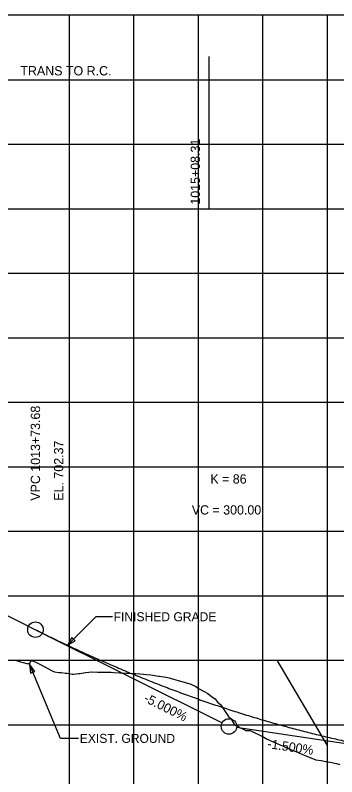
# Model space of a CAD drawing. Extents: x -7164 to 2214450, y -19642 to 253469.
# Drawn here: x 1358 to 1607, y 3410 to 4000 of the extents above; entities that cross this region are included whole.
import ezdxf

# ---------------------------------------------------------------- set-up
doc = ezdxf.new("R2010")
doc.units = 0
for name, color, linetype in [('DESIGN - PROFILE - Proposed', 7, 'Continuous'), ('DESIGN - PROFILE - Proposed Curve Text', 7, 'Continuous'), ('DESIGN - PROFILE - Proposed Text', 7, 'Continuous'), ('DESIGN - SCRATCH - User 1', 7, 'Continuous'), ('DESIGN - SHEET - Light Grid', 7, 'Continuous'), ('SURVEY - PROFILE - Ground Line with Text', 7, 'Continuous'), ('XTREE', 7, 'Continuous')]:
    doc.layers.add(name, color=color, linetype=linetype)

msp = doc.modelspace()

# ---------------------------------------------------------------- linework, layer by layer
at = {"layer": 'DESIGN - PROFILE - Proposed'}
msp.add_line((1336.09, 3542.45), (1373.68, 3523.65), dxfattribs=at)
msp.add_line((1336.09, 3542.45), (1373.68, 3523.65), dxfattribs=at)
msp.add_spline([(1373.68, 3523.65), (1379.68, 3520.67), (1385.68, 3517.74), (1391.68, 3514.84), (1397.68, 3511.99), (1403.68, 3509.18), (1409.68, 3506.41), (1415.68, 3503.68), (1421.68, 3501), (1427.68, 3498.35), (1433.68, 3495.75), (1439.68, 3493.19), (1445.68, 3490.68), (1451.68, 3488.2), (1457.68, 3485.77), (1463.68, 3483.38), (1469.68, 3481.03), (1475.68, 3478.72), (1481.68, 3476.46), (1487.68, 3474.23), (1493.68, 3472.05), (1499.68, 3469.91), (1505.68, 3467.82), (1511.68, 3465.76), (1517.68, 3463.75), (1523.68, 3461.78), (1529.68, 3459.85), (1535.68, 3457.96), (1541.68, 3456.11), (1547.68, 3454.31), (1553.68, 3452.55), (1559.68, 3450.83), (1565.68, 3449.15), (1571.68, 3447.52), (1577.68, 3445.93), (1583.68, 3444.38), (1589.68, 3442.87), (1595.68, 3441.4), (1601.68, 3439.97), (1607.68, 3438.59), (1613.68, 3437.25), (1619.68, 3435.95), (1625.68, 3434.69), (1631.68, 3433.48), (1637.68, 3432.31), (1643.68, 3431.18), (1649.68, 3430.09), (1655.68, 3429.04), (1661.68, 3428.03), (1667.68, 3427.07), (1673.68, 3426.15)], degree=3, dxfattribs=at)
msp.add_spline([(1373.68, 3523.65), (1379.68, 3520.67), (1385.68, 3517.74), (1391.68, 3514.84), (1397.68, 3511.99), (1403.68, 3509.18), (1409.68, 3506.41), (1415.68, 3503.68), (1421.68, 3501), (1427.68, 3498.35), (1433.68, 3495.75), (1439.68, 3493.19), (1445.68, 3490.68), (1451.68, 3488.2), (1457.68, 3485.77), (1463.68, 3483.38), (1469.68, 3481.03), (1475.68, 3478.72), (1481.68, 3476.46), (1487.68, 3474.23), (1493.68, 3472.05), (1499.68, 3469.91), (1505.68, 3467.82), (1511.68, 3465.76), (1517.68, 3463.75), (1523.68, 3461.78), (1529.68, 3459.85), (1535.68, 3457.96), (1541.68, 3456.11), (1547.68, 3454.31), (1553.68, 3452.55), (1559.68, 3450.83), (1565.68, 3449.15), (1571.68, 3447.52), (1577.68, 3445.93), (1583.68, 3444.38), (1589.68, 3442.87), (1595.68, 3441.4), (1601.68, 3439.97), (1607.68, 3438.59), (1613.68, 3437.25), (1619.68, 3435.95), (1625.68, 3434.69), (1631.68, 3433.48), (1637.68, 3432.31), (1643.68, 3431.18), (1649.68, 3430.09), (1655.68, 3429.04), (1661.68, 3428.03), (1667.68, 3427.07), (1673.68, 3426.15)], degree=3, dxfattribs=at)
at = {"layer": 'DESIGN - PROFILE - Proposed Curve Text'}
for p, q in [((1508.31, 3850), (1508.31, 3968.1)), ((1508.31, 3850), (1508.31, 3968.1)), ((1286.09, 3950), (1508.31, 3950)), ((1286.09, 3950), (1508.31, 3950)), ((1508.31, 3950), (1851.97, 3950)), ((1508.31, 3950), (1851.97, 3950))]:
    msp.add_line(p, q, dxfattribs=at)
at = {"layer": 'DESIGN - PROFILE - Proposed Text'}
for p, q in [((1373.68, 3523.65), (1518.31, 3451.33)), ((1373.68, 3523.65), (1518.31, 3451.33)), ((1673.68, 3426.15), (1529.61, 3447.76)), ((1673.68, 3426.15), (1529.61, 3447.76))]:
    msp.add_line(p, q, dxfattribs=at)
for points in [[(1433.32, 3533.68), (1420.52, 3533.68), (1398.52, 3511.59)], [(1433.32, 3533.68), (1420.52, 3533.68), (1398.52, 3511.59)], [(1407.05, 3439.38), (1393.12, 3439.38), (1369.05, 3496.79)], [(1407.05, 3439.38), (1393.12, 3439.38), (1369.05, 3496.79)]]:
    msp.add_lwpolyline(points, dxfattribs=at)
for points in [[(1402.01, 3517.66), (1398.52, 3511.59), (1404.57, 3515.1)], [(1402.01, 3517.66), (1398.52, 3511.59), (1404.57, 3515.1)], [(1373.34, 3491.25), (1369.05, 3496.79), (1369.99, 3489.85)], [(1373.34, 3491.25), (1369.05, 3496.79), (1369.99, 3489.85)]]:
    msp.add_lwpolyline(points, close=True, dxfattribs=at)
for centre in [(1373.68, 3523.65), (1373.68, 3523.65), (1523.68, 3448.65), (1523.68, 3448.65)]:
    msp.add_circle(centre, 6, dxfattribs=at)
at = {"layer": 'DESIGN - SCRATCH - User 1'}
msp.add_line((3500, 4000), (0, 4000), dxfattribs=at)
msp.add_line((3500, 4000), (0, 4000), dxfattribs=at)
at = {"layer": 'DESIGN - SHEET - Light Grid'}
for p, q in [((1400, 3000), (1400, 4000)), ((1400, 3000), (1400, 4000)), ((1450, 3000), (1450, 4000)), ((1450, 3000), (1450, 4000)), ((1500, 3000), (1500, 4000)), ((1500, 3000), (1500, 4000)), ((1550, 3000), (1550, 4000)), ((1550, 3000), (1550, 4000)), ((1600, 3000), (1600, 4000)), ((1600, 3000), (1600, 4000)), ((0, 3950), (3500, 3950)), ((0, 3950), (3500, 3950)), ((0, 3900), (3500, 3900)), ((0, 3900), (3500, 3900)), ((0, 3850), (3500, 3850)), ((0, 3850), (3500, 3850)), ((0, 3800), (3500, 3800)), ((0, 3800), (3500, 3800)), ((0, 3750), (3500, 3750)), ((0, 3750), (3500, 3750)), ((0, 3700), (3500, 3700)), ((0, 3700), (3500, 3700)), ((0, 3650), (3500, 3650)), ((0, 3650), (3500, 3650)), ((0, 3600), (3500, 3600)), ((0, 3600), (3500, 3600)), ((0, 3550), (3500, 3550)), ((0, 3550), (3500, 3550)), ((0, 3500), (3500, 3500)), ((0, 3500), (3500, 3500)), ((0, 3450), (3500, 3450)), ((0, 3450), (3500, 3450))]:
    msp.add_line(p, q, dxfattribs=at)
at = {"layer": 'SURVEY - PROFILE - Ground Line with Text'}
for points in [[(1357.19, 3500.2), (1358.9, 3499.69), (1362.15, 3498.76), (1364.08, 3498.25), (1367.06, 3497.4), (1368.04, 3497.48), (1369.05, 3496.79), (1370.11, 3499.4), (1372.27, 3499.14), (1375.45, 3497.7), (1376.63, 3497.2), (1386.72, 3491.8), (1388.59, 3491), (1391.83, 3490.49), (1391.85, 3490.49), (1393.51, 3490.49), (1396.99, 3489.91), (1398.39, 3489.91), (1402.14, 3489.25), (1402.15, 3489.25), (1403.27, 3489.24), (1407.31, 3489.75), (1408.08, 3489.74), (1412.46, 3490.35), (1412.86, 3490.35), (1417.34, 3491.02), (1417.58, 3491), (1417.65, 3491), (1421.7, 3490.79), (1423.16, 3490.77), (1425.76, 3490.66), (1428.68, 3490.64), (1429.66, 3490.67), (1432.43, 3490.61), (1434.09, 3490.5), (1434.3, 3490.5), (1439.2, 3490.23), (1440.08, 3490.22), (1444.32, 3490.01), (1445.86, 3489.92), (1449.43, 3489.74), (1451.62, 3489.61), (1454.56, 3489.45), (1457.39, 3489.11), (1459.67, 3488.97), (1463.16, 3488.52), (1464.79, 3488.41), (1468.94, 3487.73), (1469.91, 3487.65), (1474.73, 3486.8), (1475.02, 3486.77), (1477.17, 3486.37), (1479.82, 3485.63), (1480.79, 3485.35), (1484.39, 3484.34), (1487.06, 3483.55), (1488.95, 3483.01), (1493.34, 3481.7), (1493.52, 3481.64), (1493.99, 3481.5), (1497.91, 3479.51), (1500.09, 3477.98), (1504.32, 3475.79), (1507.18, 3474.3), (1510.12, 3471.8), (1513.04, 3470.11), (1514.78, 3467.35), (1517.18, 3465.76), (1523.23, 3456.29), (1525.01, 3454.7), (1527.69, 3450.52), (1528.85, 3449.44), (1531.01, 3448.49), (1531.77, 3447.8), (1536.04, 3445.97), (1536.79, 3445.36), (1540, 3445.42), (1543.13, 3443.95), (1546.66, 3442.29), (1550.67, 3440.41), (1553.19, 3438.82), (1557.41, 3436.95), (1561.99, 3434.93), (1566.98, 3432.73), (1567.04, 3432.66), (1567.82, 3432.38), (1569.31, 3432.39), (1569.57, 3431.62), (1573.43, 3429.96), (1574.75, 3429.38), (1574.85, 3429.34), (1577.77, 3428.07), (1580.1, 3427.12), (1582.04, 3426.29), (1585.35, 3424.96), (1586.36, 3424.64)], [(1357.19, 3500.2), (1358.9, 3499.69), (1362.15, 3498.76), (1364.08, 3498.25), (1367.06, 3497.4), (1368.04, 3497.48), (1369.05, 3496.79), (1370.11, 3499.4), (1372.27, 3499.14), (1375.45, 3497.7), (1376.63, 3497.2), (1386.72, 3491.8), (1388.59, 3491), (1391.83, 3490.49), (1391.85, 3490.49), (1393.51, 3490.49), (1396.99, 3489.91), (1398.39, 3489.91), (1402.14, 3489.25), (1402.15, 3489.25), (1403.27, 3489.24), (1407.31, 3489.75), (1408.08, 3489.74), (1412.46, 3490.35), (1412.86, 3490.35), (1417.34, 3491.02), (1417.58, 3491), (1417.65, 3491), (1421.7, 3490.79), (1423.16, 3490.77), (1425.76, 3490.66), (1428.68, 3490.64), (1429.66, 3490.67), (1432.43, 3490.61), (1434.09, 3490.5), (1434.3, 3490.5), (1439.2, 3490.23), (1440.08, 3490.22), (1444.32, 3490.01), (1445.86, 3489.92), (1449.43, 3489.74), (1451.62, 3489.61), (1454.56, 3489.45), (1457.39, 3489.11), (1459.67, 3488.97), (1463.16, 3488.52), (1464.79, 3488.41), (1468.94, 3487.73), (1469.91, 3487.65), (1474.73, 3486.8), (1475.02, 3486.77), (1477.17, 3486.37), (1479.82, 3485.63), (1480.79, 3485.35), (1484.39, 3484.34), (1487.06, 3483.55), (1488.95, 3483.01), (1493.34, 3481.7), (1493.52, 3481.64), (1493.99, 3481.5), (1497.91, 3479.51), (1500.09, 3477.98), (1504.32, 3475.79), (1507.18, 3474.3), (1510.12, 3471.8), (1513.04, 3470.11), (1514.78, 3467.35), (1517.18, 3465.76), (1523.23, 3456.29), (1525.01, 3454.7), (1527.69, 3450.52), (1528.85, 3449.44), (1531.01, 3448.49), (1531.77, 3447.8), (1536.04, 3445.97), (1536.79, 3445.36), (1540, 3445.42), (1543.13, 3443.95), (1546.66, 3442.29), (1550.67, 3440.41), (1553.19, 3438.82), (1557.41, 3436.95), (1561.99, 3434.93), (1566.98, 3432.73), (1567.04, 3432.66), (1567.82, 3432.38), (1569.31, 3432.39), (1569.57, 3431.62), (1573.43, 3429.96), (1574.75, 3429.38), (1574.85, 3429.34), (1577.77, 3428.07), (1580.1, 3427.12), (1582.04, 3426.29), (1585.35, 3424.96), (1586.36, 3424.64)], [(1586.36, 3424.64), (1590.46, 3422.91), (1590.58, 3422.89), (1590.67, 3422.87), (1595.01, 3422.15), (1598.74, 3421.48), (1599.42, 3421.36), (1600.23, 3421.21), (1603.29, 3420.57), (1605.32, 3420.15), (1607.04, 3419.79), (1609.67, 3419.24)], [(1586.36, 3424.64), (1590.46, 3422.91), (1590.58, 3422.89), (1590.67, 3422.87), (1595.01, 3422.15), (1598.74, 3421.48), (1599.42, 3421.36), (1600.23, 3421.21), (1603.29, 3420.57), (1605.32, 3420.15), (1607.04, 3419.79), (1609.67, 3419.24)]]:
    msp.add_lwpolyline(points, dxfattribs=at)
at = {"layer": 'XTREE'}
msp.add_line((1600, 3433.88), (1561.03, 3499.94), dxfattribs=at)
msp.add_line((1600, 3433.88), (1561.03, 3499.94), dxfattribs=at)

# ---------------------------------------------------------------- texts
at = {"layer": 'DESIGN - PROFILE - Proposed Curve Text'}
for s, p in [('TRANS TO R.C.', (1362.03, 3953.34)), ('K = 86', (1509.23, 3636.91)), ('K = 86', (1509.23, 3636.91)), ("VC = 300.00'", (1494.86, 3612.91)), ("VC = 300.00'", (1494.86, 3612.91))]:
    msp.add_text(s, height=7.2, dxfattribs=at).set_placement(p)
for s, rotation, p in [('TRANS TO R.C.', 360, (1362.03, 3953.34)), ('1015+08.31', 90, (1501.19, 3853.16)), ('1015+08.31', 90, (1501.19, 3853.16))]:
    msp.add_text(s, height=7.2, rotation=rotation, dxfattribs=at).set_placement(p)
at = {"layer": 'DESIGN - PROFILE - Proposed Text'}
for s, rotation, p in [('VPC 1013+73.68 ', 90, (1377.28, 3623.65)), ('VPC 1013+73.68 ', 90, (1377.28, 3623.65)), ('EL. 702.37', 90, (1395.28, 3623.65)), ('EL. 702.37', 90, (1395.28, 3623.65)), ('-5.000%', 333.4346, (1457.03, 3468.33)), ('-5.000%', 333.4346, (1457.03, 3468.33)), ('-1.500%', 351.46937, (1553.11, 3431.9)), ('-1.500%', 351.46937, (1553.11, 3431.9))]:
    msp.add_text(s, height=7.2, rotation=rotation, dxfattribs=at).set_placement(p)
for s, p in [('FINISHED GRADE', (1434.32, 3530.18)), ('FINISHED GRADE', (1434.32, 3530.18)), ('EXIST. GROUND', (1408.05, 3435.88)), ('EXIST. GROUND', (1408.05, 3435.88))]:
    msp.add_text(s, height=7, dxfattribs=at).set_placement(p)

doc.saveas('drawing.dxf')
